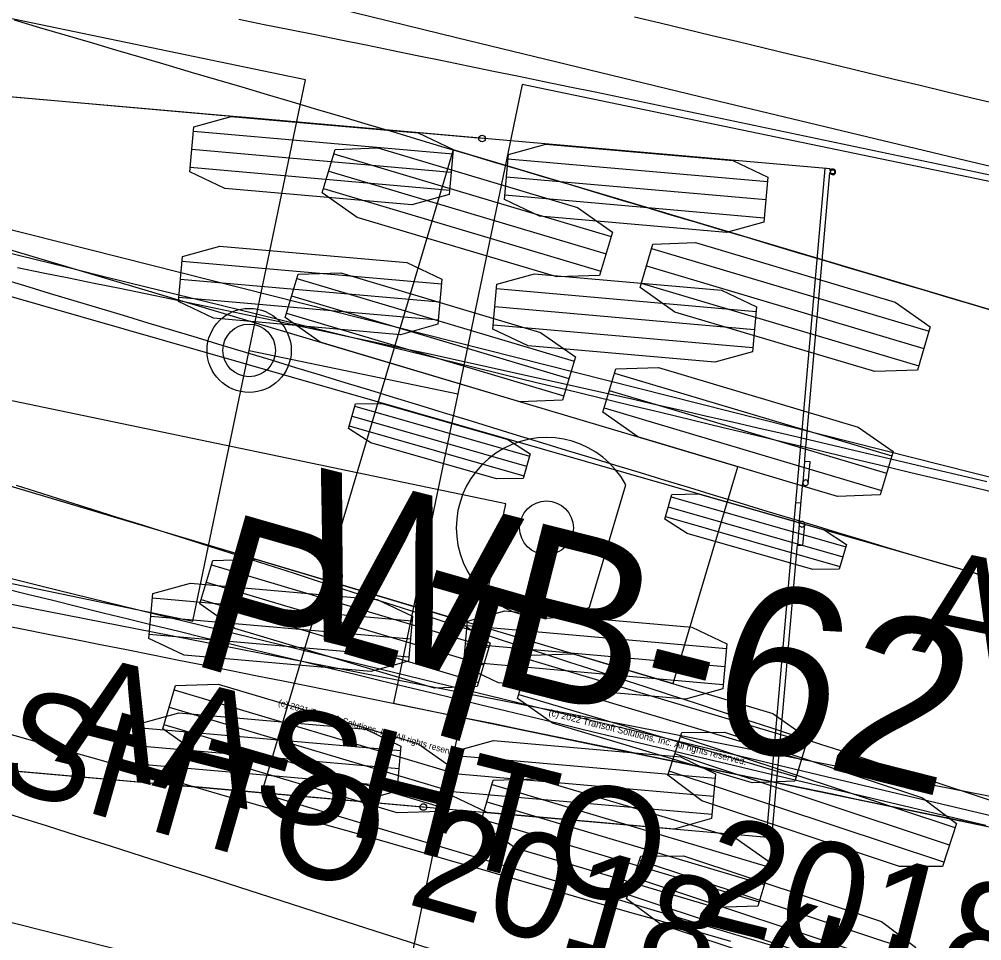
# Model space of a CAD drawing. Extents: x -14 to 1565148, y -25 to 642856.
# Drawn here: x 1565066.49 to 1565078.68, y 636507.1 to 636518.77 of the extents above; entities that cross this region are included whole.
import ezdxf

# ---------------------------------------------------------------- set-up
doc = ezdxf.new("R2010")
doc.units = 0
for name, color, linetype in [('DR_P_Headwall', 7, 'Continuous'), ('GE_P_Alignment_100_Stations', 7, 'Continuous'), ('MT_P_Work_Area', 7, 'Continuous'), ('PM_P_Edge_Line', 7, 'Continuous'), ('TR_Turning_Path25', 7, 'Continuous'), ('TR_Turning_Path27', 7, 'Continuous'), ('TR_Turning_Path28', 7, 'Continuous'), ('TR_Turning_Path29', 7, 'Continuous')]:
    doc.layers.add(name, color=color, linetype=linetype)

msp = doc.modelspace()

# ---------------------------------------------------------------- linework, layer by layer
at = {"layer": 'DR_P_Headwall'}
for p, q in [((1565085.423, 636509.797), (1565059.468, 636517.234)), ((1565070.743, 636513.868), (1565072.954, 636513.235)), ((1565070.707, 636513.743), (1565072.918, 636513.109)), ((1565070.672, 636513.618), (1565072.883, 636512.984)), ((1565074.749, 636512.72), (1565076.96, 636512.087)), ((1565074.713, 636512.595), (1565076.924, 636511.962)), ((1565074.677, 636512.47), (1565076.888, 636511.837))]:
    msp.add_line(p, q, dxfattribs=at)
msp.add_lwpolyline([(1565066.243, 636515.489), (1565066.556, 636515.395), (1565066.869, 636515.301), (1565067.182, 636515.208), (1565067.495, 636515.114), (1565067.808, 636515.019), (1565068.12, 636514.925), (1565068.432, 636514.831), (1565068.744, 636514.736), (1565069.056, 636514.642), (1565069.368, 636514.547), (1565069.68, 636514.453), (1565069.992, 636514.358), (1565070.304, 636514.263), (1565070.615, 636514.168), (1565070.927, 636514.073), (1565071.239, 636513.979), (1565071.55, 636513.884), (1565071.862, 636513.789), (1565072.173, 636513.694), (1565072.485, 636513.598), (1565072.797, 636513.503), (1565073.108, 636513.408), (1565073.42, 636513.313), (1565073.732, 636513.218), (1565074.044, 636513.123), (1565074.355, 636513.028), (1565074.668, 636512.933), (1565074.98, 636512.838), (1565075.292, 636512.743), (1565075.605, 636512.648), (1565075.917, 636512.553), (1565076.23, 636512.459), (1565076.543, 636512.364), (1565076.857, 636512.269), (1565077.17, 636512.175), (1565077.484, 636512.08), (1565077.798, 636511.986), (1565078.113, 636511.893), (1565078.428, 636511.802), (1565078.744, 636511.711)], dxfattribs=at)
for points in [[(1565070.663, 636513.587), (1565070.752, 636513.899), (1565071.089, 636513.904), (1565072.681, 636513.448), (1565072.963, 636513.266), (1565072.874, 636512.953), (1565072.537, 636512.948), (1565070.945, 636513.404)], [(1565074.668, 636512.439), (1565074.758, 636512.751), (1565075.094, 636512.757), (1565076.686, 636512.301), (1565076.969, 636512.118), (1565076.879, 636511.805), (1565076.543, 636511.8), (1565074.951, 636512.256)]]:
    msp.add_lwpolyline(points, close=True, dxfattribs=at)
at = {"layer": 'GE_P_Alignment_100_Stations'}
for p, q in [((1565071.987, 636517.115), (1565069.561, 636508.968)), ((1565070.476, 636517.065), (1565073.991, 636516.018)), ((1565117.99, 636503.414), (1565071.987, 636517.115)), ((1565070.411, 636516.845), (1565073.925, 636515.798)), ((1565070.346, 636516.625), (1565073.86, 636515.579)), ((1565075.592, 636513.102), (1565065.433, 636516.128)), ((1565074.502, 636515.866), (1565078.016, 636514.819)), ((1565074.436, 636515.646), (1565077.95, 636514.6)), ((1565070.005, 636515.483), (1565073.52, 636514.437)), ((1565074.371, 636515.427), (1565077.885, 636514.38)), ((1565069.94, 636515.264), (1565073.454, 636514.217)), ((1565069.875, 636515.044), (1565073.389, 636513.997)), ((1565074.031, 636514.284), (1565077.545, 636513.238)), ((1565073.965, 636514.065), (1565077.479, 636513.018)), ((1565073.9, 636513.845), (1565077.414, 636512.799)), ((1565064.614, 636513.38), (1565074.773, 636510.355)), ((1565074.773, 636510.355), (1565075.592, 636513.102)), ((1565073.714, 636511.323), (1565074.175, 636512.872)), ((1565068.926, 636511.857), (1565072.44, 636510.811)), ((1565068.86, 636511.638), (1565072.374, 636510.591)), ((1565068.795, 636511.418), (1565072.309, 636510.371)), ((1565072.951, 636510.659), (1565076.465, 636509.612)), ((1565072.885, 636510.439), (1565076.4, 636509.392)), ((1565068.455, 636510.276), (1565071.969, 636509.229)), ((1565072.82, 636510.219), (1565076.334, 636509.173)), ((1565068.389, 636510.056), (1565071.903, 636509.01)), ((1565068.324, 636509.837), (1565071.838, 636508.79)), ((1565072.48, 636509.077), (1565075.994, 636508.031)), ((1565069.561, 636508.968), (1565115.564, 636495.268)), ((1565069.561, 636508.968), (1565069.561, 636508.968)), ((1565072.414, 636508.858), (1565075.929, 636507.811)), ((1565072.349, 636508.638), (1565075.863, 636507.591))]:
    msp.add_line(p, q, dxfattribs=at)
for points in [[(1565084.916, 636515.464), (1565081.699, 636516.213), (1565078.473, 636516.978), (1565075.25, 636517.751), (1565072.028, 636518.534), (1565068.809, 636519.324), (1565065.591, 636520.124), (1565062.376, 636520.932), (1565059.163, 636521.749), (1565055.952, 636522.574), (1565052.744, 636523.408), (1565049.537, 636524.25), (1565046.333, 636525.101), (1565043.131, 636525.961), (1565039.932, 636526.829), (1565036.735, 636527.706), (1565034.179, 636528.414)], [(1565083.222, 636507.646), (1565079.958, 636508.405), (1565076.712, 636509.174), (1565073.467, 636509.953), (1565070.225, 636510.74), (1565066.985, 636511.535), (1565063.747, 636512.34), (1565060.511, 636513.153), (1565057.277, 636513.974), (1565054.045, 636514.805), (1565050.816, 636515.644), (1565047.589, 636516.491), (1565044.364, 636517.348), (1565041.141, 636518.213), (1565037.921, 636519.086), (1565034.703, 636519.968), (1565032.131, 636520.68)], [(1565066.428, 636518.76), (1565066.748, 636518.665), (1565067.068, 636518.571), (1565067.389, 636518.477), (1565067.709, 636518.382), (1565068.029, 636518.288), (1565068.349, 636518.194), (1565068.67, 636518.099), (1565068.99, 636518.004), (1565069.31, 636517.91), (1565069.63, 636517.815), (1565069.95, 636517.72), (1565070.27, 636517.625), (1565070.59, 636517.53), (1565070.91, 636517.435), (1565071.23, 636517.34), (1565071.549, 636517.245), (1565071.869, 636517.15), (1565072.189, 636517.054), (1565072.509, 636516.959), (1565072.829, 636516.864), (1565073.149, 636516.769), (1565073.468, 636516.674), (1565073.788, 636516.578), (1565074.108, 636516.483), (1565074.428, 636516.388), (1565074.747, 636516.293), (1565075.067, 636516.197), (1565075.387, 636516.102), (1565075.707, 636516.007), (1565076.026, 636515.912), (1565076.346, 636515.816), (1565076.666, 636515.721), (1565076.986, 636515.626), (1565077.305, 636515.531), (1565077.625, 636515.436), (1565077.945, 636515.34), (1565078.265, 636515.245), (1565078.584, 636515.15), (1565078.904, 636515.055)], [(1565074.283, 636518.8), (1565074.612, 636518.721), (1565074.941, 636518.643), (1565075.27, 636518.564), (1565075.599, 636518.485), (1565075.928, 636518.406), (1565076.257, 636518.327), (1565076.586, 636518.248), (1565076.915, 636518.169), (1565077.244, 636518.09), (1565077.573, 636518.011), (1565077.902, 636517.932), (1565078.231, 636517.853), (1565078.56, 636517.774), (1565078.889, 636517.695)], [(1565078.735, 636508.559), (1565078.415, 636508.635), (1565078.095, 636508.71), (1565077.776, 636508.786), (1565077.456, 636508.861), (1565077.136, 636508.937), (1565076.816, 636509.013), (1565076.497, 636509.089), (1565076.177, 636509.165), (1565075.857, 636509.241), (1565075.538, 636509.317), (1565075.218, 636509.393), (1565074.899, 636509.469), (1565074.579, 636509.546), (1565074.26, 636509.622), (1565073.94, 636509.699), (1565073.621, 636509.775), (1565073.301, 636509.852), (1565072.982, 636509.929), (1565072.662, 636510.006), (1565072.343, 636510.083), (1565072.023, 636510.16), (1565071.704, 636510.237), (1565071.384, 636510.315), (1565071.065, 636510.392), (1565070.746, 636510.469), (1565070.426, 636510.547), (1565070.107, 636510.625), (1565069.788, 636510.702), (1565069.469, 636510.78), (1565069.149, 636510.858), (1565068.83, 636510.936), (1565068.511, 636511.014), (1565068.192, 636511.092), (1565067.872, 636511.17), (1565067.553, 636511.249), (1565067.234, 636511.327), (1565066.915, 636511.406), (1565066.596, 636511.484), (1565066.277, 636511.563)], [(1565075.505, 636507.088), (1565075.185, 636507.181), (1565074.865, 636507.273), (1565074.545, 636507.366), (1565074.225, 636507.458), (1565073.905, 636507.55), (1565073.585, 636507.643), (1565073.265, 636507.735), (1565072.945, 636507.827), (1565072.625, 636507.919), (1565072.305, 636508.012), (1565071.985, 636508.104), (1565071.665, 636508.196), (1565071.345, 636508.288), (1565071.025, 636508.38), (1565070.705, 636508.472), (1565070.385, 636508.563), (1565070.065, 636508.655), (1565069.745, 636508.747), (1565069.425, 636508.839), (1565069.105, 636508.93), (1565068.785, 636509.022), (1565068.465, 636509.114), (1565068.145, 636509.205), (1565067.825, 636509.297), (1565067.505, 636509.388), (1565067.185, 636509.48), (1565066.865, 636509.571), (1565066.545, 636509.662), (1565066.224, 636509.754)]]:
    msp.add_lwpolyline(points, dxfattribs=at)
for points in [[(1565070.329, 636516.571), (1565070.493, 636517.119), (1565071.034, 636517.138), (1565073.564, 636516.384), (1565074.007, 636516.073), (1565073.843, 636515.524), (1565073.302, 636515.506), (1565070.772, 636516.259)], [(1565074.355, 636515.372), (1565074.518, 636515.92), (1565075.059, 636515.939), (1565077.589, 636515.185), (1565078.032, 636514.874), (1565077.869, 636514.325), (1565077.328, 636514.307), (1565074.797, 636515.06)], [(1565069.858, 636514.99), (1565070.022, 636515.538), (1565070.563, 636515.556), (1565073.093, 636514.803), (1565073.536, 636514.491), (1565073.373, 636513.943), (1565072.831, 636513.924), (1565070.301, 636514.678)], [(1565073.884, 636513.791), (1565074.047, 636514.339), (1565074.588, 636514.358), (1565077.118, 636513.604), (1565077.561, 636513.292), (1565077.398, 636512.744), (1565076.857, 636512.725), (1565074.326, 636513.479)], [(1565068.778, 636511.364), (1565068.942, 636511.912), (1565069.483, 636511.93), (1565072.013, 636511.177), (1565072.456, 636510.865), (1565072.293, 636510.317), (1565071.751, 636510.298), (1565069.221, 636511.052)], [(1565072.804, 636510.165), (1565072.967, 636510.713), (1565073.508, 636510.732), (1565076.038, 636509.978), (1565076.481, 636509.666), (1565076.318, 636509.118), (1565075.777, 636509.1), (1565073.247, 636509.853)], [(1565068.308, 636509.782), (1565068.471, 636510.33), (1565069.012, 636510.349), (1565071.542, 636509.596), (1565071.985, 636509.284), (1565071.822, 636508.736), (1565071.28, 636508.717), (1565068.75, 636509.471)], [(1565072.333, 636508.583), (1565072.496, 636509.132), (1565073.037, 636509.15), (1565075.567, 636508.397), (1565076.01, 636508.085), (1565075.847, 636507.537), (1565075.306, 636507.518), (1565072.776, 636508.272)]]:
    msp.add_lwpolyline(points, close=True, dxfattribs=at)
msp.add_circle((1565073.17, 636512.328), 0.34, dxfattribs=at)
for centre, radius, start, end in [((1565365.694, 637720.982), 1241.789, 254.467176, 256.876425), ((1565073.17, 636512.328), 1.143, 28.4153, 298.4153)]:
    msp.add_arc(centre, radius, start, end, dxfattribs=at)
at = {"layer": 'MT_P_Work_Area'}
for p, q in [((1565072.656, 636512.633), (1565037.41, 636519.964)), ((1565071.027, 636504.801), (1565072.656, 636512.633))]:
    msp.add_line(p, q, dxfattribs=at)
at = {"layer": 'PM_P_Edge_Line'}
for p, q in [((1565070.115, 636518.001), (1565051.512, 636521.865)), ((1565068.691, 636511.147), (1565070.115, 636518.001)), ((1565072.86, 636517.941), (1565071.233, 636510.108)), ((1565099.296, 636512.449), (1565072.86, 636517.941)), ((1565050.088, 636515.012), (1565068.691, 636511.147)), ((1565069.403, 636514.574), (1565072.047, 636514.025)), ((1565069.403, 636514.574), (1565069.403, 636514.574)), ((1565071.233, 636510.108), (1565097.669, 636504.616)), ((1565071.233, 636510.108), (1565071.233, 636510.108))]:
    msp.add_line(p, q, dxfattribs=at)
for points in [[(1565069.273, 636518.768), (1565069.595, 636518.703), (1565069.918, 636518.638), (1565070.24, 636518.573), (1565070.563, 636518.507), (1565070.885, 636518.442), (1565071.208, 636518.376), (1565071.53, 636518.31), (1565071.853, 636518.245), (1565072.175, 636518.179), (1565072.497, 636518.112), (1565072.819, 636518.046), (1565073.142, 636517.98), (1565073.464, 636517.913), (1565073.786, 636517.847), (1565074.108, 636517.78), (1565074.43, 636517.713), (1565074.751, 636517.646), (1565075.073, 636517.579), (1565075.395, 636517.512), (1565075.716, 636517.445), (1565076.038, 636517.377), (1565076.359, 636517.31), (1565076.681, 636517.242), (1565077.002, 636517.175), (1565077.323, 636517.107), (1565077.644, 636517.039), (1565077.965, 636516.972), (1565078.286, 636516.904), (1565078.607, 636516.836), (1565078.927, 636516.768)], [(1565078.746, 636508.547), (1565078.418, 636508.616), (1565078.089, 636508.684), (1565077.76, 636508.752), (1565077.43, 636508.821), (1565077.101, 636508.889), (1565076.772, 636508.958), (1565076.442, 636509.026), (1565076.113, 636509.094), (1565075.783, 636509.163), (1565075.454, 636509.231), (1565075.124, 636509.3), (1565074.794, 636509.368), (1565074.464, 636509.437), (1565074.134, 636509.506), (1565073.804, 636509.574), (1565073.474, 636509.643), (1565073.144, 636509.711), (1565072.814, 636509.78), (1565072.483, 636509.848), (1565072.153, 636509.915), (1565071.822, 636509.982), (1565071.491, 636510.05), (1565071.16, 636510.117), (1565070.829, 636510.184), (1565070.498, 636510.251), (1565070.167, 636510.317), (1565069.836, 636510.384), (1565069.505, 636510.45), (1565069.174, 636510.517), (1565068.843, 636510.583), (1565068.512, 636510.649), (1565068.181, 636510.715), (1565067.849, 636510.781), (1565067.518, 636510.847), (1565067.187, 636510.912), (1565066.855, 636510.978), (1565066.524, 636511.043), (1565066.193, 636511.108)]]:
    msp.add_lwpolyline(points, dxfattribs=at)
for radius in [0.533, 0.333]:
    msp.add_circle((1565069.403, 636514.574), radius, dxfattribs=at)
at = {"layer": 'TR_Turning_Path25'}
msp.add_arc((1564967.411, 636209.604), 308.945, 69.72175, 81.14322, dxfattribs=at)
at = {"layer": 'TR_Turning_Path27'}
for p, q in [((1565080.683, 636508.555), (1565033.648, 636517.772)), ((1565078.347, 636508.528), (1565074.867, 636509.683)), ((1565078.275, 636508.311), (1565074.795, 636509.466)), ((1565078.203, 636508.093), (1565074.723, 636509.248)), ((1565077.827, 636506.962), (1565074.347, 636508.117)), ((1565077.755, 636506.745), (1565074.275, 636507.9)), ((1565077.683, 636506.527), (1565074.203, 636507.682))]:
    msp.add_line(p, q, dxfattribs=at)
msp.add_lwpolyline([(1565066.452, 636512.867), (1565066.771, 636512.766), (1565067.09, 636512.666), (1565067.409, 636512.565), (1565067.728, 636512.464), (1565068.047, 636512.364), (1565068.366, 636512.263), (1565068.685, 636512.161), (1565069.004, 636512.06), (1565069.322, 636511.959), (1565069.641, 636511.857), (1565069.96, 636511.756), (1565070.279, 636511.654), (1565070.597, 636511.552), (1565070.916, 636511.45), (1565071.234, 636511.347), (1565071.553, 636511.245), (1565071.871, 636511.143), (1565072.189, 636511.04), (1565072.508, 636510.937), (1565072.826, 636510.834), (1565073.144, 636510.731), (1565073.463, 636510.628), (1565073.781, 636510.525), (1565074.099, 636510.421), (1565074.417, 636510.318), (1565074.735, 636510.214), (1565075.053, 636510.11), (1565075.371, 636510.006), (1565075.689, 636509.902), (1565076.007, 636509.798), (1565076.325, 636509.694), (1565076.642, 636509.589), (1565076.96, 636509.485), (1565077.278, 636509.38), (1565077.595, 636509.275), (1565077.913, 636509.17), (1565078.231, 636509.065), (1565078.548, 636508.959), (1565078.865, 636508.854)], dxfattribs=at)
for points in [[(1565078.365, 636508.582), (1565078.185, 636508.039), (1565077.643, 636508.037), (1565075.138, 636508.869), (1565074.705, 636509.194), (1565074.885, 636509.737), (1565075.426, 636509.739), (1565077.932, 636508.907)], [(1565077.845, 636507.016), (1565077.665, 636506.473), (1565077.123, 636506.471), (1565074.618, 636507.303), (1565074.185, 636507.628), (1565074.365, 636508.171), (1565074.907, 636508.173), (1565077.412, 636507.341)]]:
    msp.add_lwpolyline(points, close=True, dxfattribs=at)
msp.add_arc((1564828.253, 635754.783), 790.626, 70.211484, 74.167159, dxfattribs=at)
at = {"layer": 'TR_Turning_Path28'}
for p, q in [((1565076.765, 636516.872), (1565029.02, 636521.062)), ((1565068.697, 636517.35), (1565071.984, 636517.062)), ((1565068.677, 636517.122), (1565071.964, 636516.833)), ((1565072.682, 636517), (1565075.969, 636516.712)), ((1565068.657, 636516.894), (1565071.944, 636516.605)), ((1565076.695, 636516.878), (1565075.952, 636508.411)), ((1565072.662, 636516.772), (1565075.949, 636516.484)), ((1565076.444, 636513.203), (1565076.761, 636516.825)), ((1565076.761, 636516.825), (1565076.762, 636516.826)), ((1565076.763, 636516.85), (1565076.765, 636516.872)), ((1565072.642, 636516.544), (1565075.929, 636516.255)), ((1565068.553, 636515.706), (1565071.84, 636515.418)), ((1565068.533, 636515.478), (1565071.82, 636515.19)), ((1565072.537, 636515.357), (1565075.825, 636515.068)), ((1565068.513, 636515.25), (1565071.8, 636514.961)), ((1565072.517, 636515.129), (1565075.805, 636514.84)), ((1565072.497, 636514.9), (1565075.785, 636514.612)), ((1565076.44, 636513.168), (1565076.417, 636512.903)), ((1565076.441, 636513.168), (1565076.444, 636513.203)), ((1565076.51, 636513.162), (1565076.441, 636513.168)), ((1565076.487, 636512.895), (1565076.511, 636513.16)), ((1565076.511, 636513.16), (1565076.51, 636513.162)), ((1565076.371, 636512.38), (1565076.417, 636512.901)), ((1565076.394, 636512.638), (1565076.324, 636512.645)), ((1565028.277, 636512.594), (1565076.022, 636508.405)), ((1565076.371, 636512.374), (1565076.348, 636512.109)), ((1565076.418, 636512.104), (1565076.441, 636512.37)), ((1565076.027, 636508.452), (1565076.344, 636512.074)), ((1565076.344, 636512.074), (1565076.348, 636512.109)), ((1565076.348, 636512.109), (1565076.417, 636512.103)), ((1565076.417, 636512.103), (1565076.418, 636512.104)), ((1565068.178, 636511.44), (1565071.466, 636511.151)), ((1565068.158, 636511.211), (1565071.446, 636510.923)), ((1565072.163, 636511.09), (1565075.45, 636510.801)), ((1565068.138, 636510.983), (1565071.426, 636510.694)), ((1565072.143, 636510.862), (1565075.43, 636510.573)), ((1565072.123, 636510.633), (1565075.41, 636510.345)), ((1565068.034, 636509.796), (1565071.321, 636509.507)), ((1565068.014, 636509.568), (1565071.301, 636509.279)), ((1565072.019, 636509.446), (1565075.306, 636509.158)), ((1565067.994, 636509.339), (1565071.281, 636509.051)), ((1565071.999, 636509.218), (1565075.286, 636508.929)), ((1565071.979, 636508.99), (1565075.266, 636508.701)), ((1565076.022, 636508.405), (1565076.024, 636508.427)), ((1565076.027, 636508.451), (1565076.027, 636508.452))]:
    msp.add_line(p, q, dxfattribs=at)
for points in [[(1565072.353, 636517.259), (1565072.021, 636517.288), (1565071.689, 636517.318), (1565071.357, 636517.347), (1565071.025, 636517.376), (1565070.693, 636517.405), (1565070.361, 636517.434), (1565070.028, 636517.463), (1565069.696, 636517.492), (1565069.363, 636517.522), (1565069.03, 636517.551), (1565068.697, 636517.58), (1565068.365, 636517.609), (1565068.032, 636517.638), (1565067.699, 636517.667), (1565067.366, 636517.696), (1565067.033, 636517.725), (1565066.701, 636517.755), (1565066.368, 636517.784)], [(1565071.61, 636508.792), (1565071.278, 636508.821), (1565070.946, 636508.85), (1565070.614, 636508.879), (1565070.282, 636508.908), (1565069.95, 636508.938), (1565069.618, 636508.967), (1565069.286, 636508.996), (1565068.953, 636509.025), (1565068.621, 636509.054), (1565068.288, 636509.083), (1565067.956, 636509.112), (1565067.623, 636509.141), (1565067.291, 636509.171), (1565066.959, 636509.2), (1565066.626, 636509.229), (1565066.294, 636509.258)]]:
    msp.add_lwpolyline(points, dxfattribs=at)
for points in [[(1565068.652, 636516.837), (1565068.702, 636517.407), (1565069.177, 636517.538), (1565071.544, 636517.33), (1565071.989, 636517.118), (1565071.939, 636516.548), (1565071.464, 636516.417), (1565069.097, 636516.625)], [(1565072.637, 636516.487), (1565072.687, 636517.057), (1565073.162, 636517.188), (1565075.529, 636516.981), (1565075.974, 636516.769), (1565075.924, 636516.199), (1565075.449, 636516.068), (1565073.082, 636516.275)], [(1565068.508, 636515.193), (1565068.558, 636515.763), (1565069.033, 636515.894), (1565071.4, 636515.687), (1565071.845, 636515.475), (1565071.795, 636514.905), (1565071.32, 636514.773), (1565068.953, 636514.981)], [(1565072.492, 636514.844), (1565072.542, 636515.413), (1565073.018, 636515.545), (1565075.385, 636515.337), (1565075.83, 636515.125), (1565075.78, 636514.555), (1565075.304, 636514.424), (1565072.938, 636514.632)], [(1565068.133, 636510.926), (1565068.183, 636511.496), (1565068.659, 636511.627), (1565071.025, 636511.42), (1565071.471, 636511.208), (1565071.421, 636510.638), (1565070.945, 636510.507), (1565068.578, 636510.714)], [(1565072.118, 636510.577), (1565072.168, 636511.146), (1565072.643, 636511.278), (1565075.01, 636511.07), (1565075.455, 636510.858), (1565075.405, 636510.288), (1565074.93, 636510.157), (1565072.563, 636510.365)], [(1565067.989, 636509.283), (1565068.039, 636509.852), (1565068.514, 636509.984), (1565070.881, 636509.776), (1565071.326, 636509.564), (1565071.276, 636508.994), (1565070.801, 636508.863), (1565068.434, 636509.071)], [(1565071.974, 636508.933), (1565072.024, 636509.503), (1565072.499, 636509.634), (1565074.866, 636509.426), (1565075.311, 636509.214), (1565075.261, 636508.645), (1565074.786, 636508.513), (1565072.419, 636508.721)]]:
    msp.add_lwpolyline(points, close=True, dxfattribs=at)
for centre, radius in [((1565072.353, 636517.259), 0.0417), ((1565076.796, 636516.835), 0.0266), ((1565071.61, 636508.792), 0.0417), ((1565076.059, 636508.436), 0.0266)]:
    msp.add_circle(centre, radius, dxfattribs=at)
for centre, radius, start, end in [((1565076.797, 636516.835), 0.0363, 194.7458, 155.9084), ((1565076.452, 636512.898), 0.0354, 359.2768, 171.4622), ((1565076.452, 636512.898), 0.0352, 174.3832, 354.9697), ((1565076.406, 636512.373), 0.0352, 355.0008, 175.5873), ((1565076.406, 636512.373), 0.0352, 174.7728, 357.4122), ((1565076.06, 636508.436), 0.0363, 194.062, 155.2247)]:
    msp.add_arc(centre, radius, start, end, dxfattribs=at)
at = {"layer": 'TR_Turning_Path29'}
for p, q in [((1565099.13, 636507.833), (1565052.659, 636519.564)), ((1565050.578, 636511.323), (1565097.05, 636499.591))]:
    msp.add_line(p, q, dxfattribs=at)
msp.add_lwpolyline([(1565078.748, 636512.911), (1565078.426, 636512.988), (1565078.104, 636513.064), (1565077.782, 636513.14), (1565077.46, 636513.215), (1565077.137, 636513.291), (1565076.815, 636513.366), (1565076.493, 636513.441), (1565076.17, 636513.516), (1565075.848, 636513.59), (1565075.525, 636513.665), (1565075.202, 636513.739), (1565074.88, 636513.812), (1565074.557, 636513.886), (1565074.234, 636513.959), (1565073.911, 636514.032), (1565073.588, 636514.104), (1565073.265, 636514.177), (1565072.942, 636514.249), (1565072.619, 636514.32), (1565072.296, 636514.392), (1565071.973, 636514.463), (1565071.649, 636514.533), (1565071.326, 636514.604), (1565071.002, 636514.674), (1565070.679, 636514.744), (1565070.355, 636514.813), (1565070.032, 636514.882), (1565069.708, 636514.951), (1565069.384, 636515.02), (1565069.061, 636515.088), (1565068.737, 636515.155), (1565068.413, 636515.223), (1565068.089, 636515.29), (1565067.765, 636515.357), (1565067.441, 636515.423), (1565067.117, 636515.489), (1565066.793, 636515.554), (1565066.468, 636515.619)], dxfattribs=at)

# ---------------------------------------------------------------- texts
at = {"layer": 'DR_P_Headwall'}
for s, height, p in [('P-T', 2, (1565068.595, 636510.624)), ('AASHTO 2018 (US)', 1.33333, (1565063.856, 636509.729)), ('(c) 2021 Transoft Solutions, Inc. All rights reserved.', 0.08, (1565069.765, 636510.081))]:
    msp.add_text(s, height=height, rotation=344.0119, dxfattribs=at).set_placement(p)
at = {"layer": 'PM_P_Edge_Line'}
msp.add_text('AASHTO 2018 (US)', height=1.33333, rotation=348.2636, dxfattribs=at).set_placement((1565077.793, 636510.781))
at = {"layer": 'TR_Turning_Path29'}
for s, height, p in [('WB-62', 2.125, (1565069.779, 636511.034)), ('AASHTO 2018 (US)', 1.41667, (1565066.935, 636509.378)), ('(c) 2022 Transoft Solutions, Inc. All rights reserved.', 0.085, (1565073.191, 636509.954))]:
    msp.add_text(s, height=height, rotation=345.8318, dxfattribs=at).set_placement(p)

doc.saveas('drawing.dxf')
